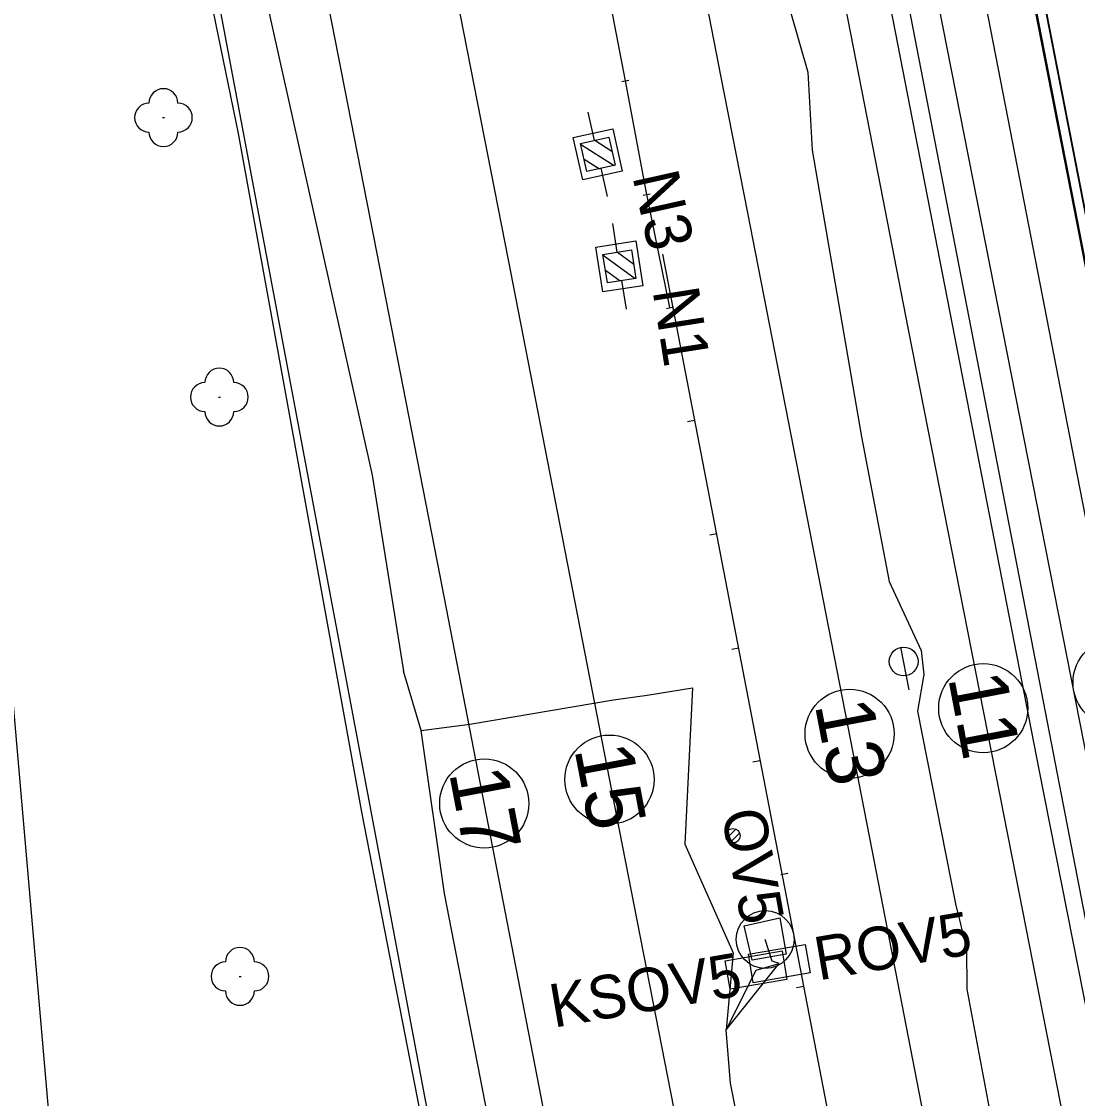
# Model space of a CAD drawing. Extents: x -545736 to -544888, y -1122892 to -1119128.
# Drawn here: x -545201.26 to -545164.72, y -1122156.6 to -1122119.34 of the extents above; entities that cross this region are included whole.
import ezdxf

# ---------------------------------------------------------------- set-up
doc = ezdxf.new("R2010")
doc.units = 0
for name, color, linetype in [('osvětlené plochy-hodnota-obrys', 7, 'Continuous'), ('Podbarveni_Nastupiste', 7, 'Continuous'), ('Podbarveni_Zastreseni_Pozemni', 7, 'Continuous'), ('Vrstva 1', 7, 'Continuous'), ('Vrstva 1 - Koleje', 7, 'Continuous'), ('Vrstva 11 - Trakce', 7, 'Continuous'), ('Vrstva 12', 7, 'Continuous'), ('Vrstva 12 - Trakce zaklady', 7, 'Continuous'), ('Vrstva 14_zastreseni a nastupiste', 7, 'Continuous'), ('Vrstva 16_plochy', 7, 'Continuous'), ('Vrstva 17', 7, 'Continuous'), ('Vrstva 25', 7, 'Continuous'), ('Vrstva 26', 7, 'Continuous'), ('Vrstva 31', 7, 'Continuous'), ('Vrstva 36', 7, 'Continuous'), ('Vrstva 39', 7, 'Continuous'), ('Vrstva 4 - Teren - stezky - prechody - plochy', 7, 'Continuous'), ('Vrstva 40', 7, 'Continuous'), ('Vrstva 43', 7, 'Continuous'), ('Vrstva 50', 7, 'Continuous'), ('Vrstva 51', 7, 'Continuous')]:
    doc.layers.add(name, color=color, linetype=linetype)

msp = doc.modelspace()

# ---------------------------------------------------------------- linework, layer by layer
at = {"layer": 'osvětlené plochy-hodnota-obrys'}
for points in [[(-545132.033, -1122317.745), (-545201.844, -1121957.194), (-545188.779, -1121954.655), (-545199.189, -1121901.389)], [(-545179.449, -1122198.287), (-545199.55, -1122091.48), (-545209.58, -1122017.245), (-545196.216, -1122014.238)]]:
    msp.add_lwpolyline(points, dxfattribs=at)
at = {"layer": 'Podbarveni_Nastupiste'}
msp.add_lwpolyline([(-545198.773, -1121951.627), (-545191.691, -1121987.986), (-545182.222, -1122036.609), (-545172.438, -1122086.699), (-545162.999, -1122135.094), (-545153.274, -1122184.937), (-545142.505, -1122240.181), (-545142.306, -1122241.006)], dxfattribs=at)
at = {"layer": 'Podbarveni_Zastreseni_Pozemni'}
msp.add_lwpolyline([(-545197.881, -1121954.495), (-545191.312, -1121988.174), (-545181.806, -1122036.914), (-545172.146, -1122086.438), (-545162.65, -1122135.125), (-545152.971, -1122184.749), (-545143.515, -1122233.227)], dxfattribs=at)
at = {"layer": 'Vrstva 1'}
for points in [[(-545171.524, -1122125.069), (-545174.635, -1122109.111), (-545178.563, -1122088.801), (-545181.831, -1122072.035), (-545185.39, -1122053.802), (-545190.2, -1122028.892), (-545193.908, -1122009.819), (-545198.17, -1121987.873), (-545202.45, -1121965.839), (-545203.994, -1121957.813)], [(-545176.125, -1122125.966), (-545177.056, -1122121.203), (-545182.157, -1122094.956), (-545185.515, -1122077.639), (-545188.604, -1122061.78), (-545193.373, -1122037.292), (-545196.156, -1122022.904)], [(-545199.187, -1122051.823), (-545195.75, -1122069.627), (-545192.116, -1122088.339), (-545188.577, -1122106.412), (-545184.415, -1122127.582)], [(-545188.748, -1122128.427), (-545190.625, -1122118.833), (-545194.933, -1122096.88), (-545195.5, -1122093.991)], [(-545166.848, -1122148.879), (-545170.575, -1122129.935), (-545171.524, -1122125.069)], [(-545171.822, -1122147.996), (-545176.125, -1122125.966)], [(-545184.415, -1122127.582), (-545180.58, -1122147.306), (-545176.28, -1122169.285)], [(-545182.038, -1122162.981), (-545183.352, -1122156.185), (-545186.772, -1122138.521), (-545188.748, -1122128.427)], [(-545148.11, -1122269.864), (-545153.579, -1122241.752), (-545157.606, -1122221.016), (-545162.537, -1122195.725), (-545168.276, -1122166.312), (-545171.822, -1122147.996)], [(-545134.901, -1122312.911), (-545138.046, -1122296.967), (-545143.24, -1122269.949), (-545145.914, -1122256.175), (-545149.457, -1122237.965), (-545152.971, -1122219.909), (-545157.547, -1122196.44), (-545162.223, -1122172.446), (-545166.848, -1122148.879)]]:
    msp.add_lwpolyline(points, dxfattribs=at)
for centre in [(-545167.979, -1122143.1), (-545172.603, -1122143.983), (-545180.915, -1122145.569), (-545185.248, -1122146.396)]:
    msp.add_circle(centre, 1.542, dxfattribs=at)
at = {"layer": 'Vrstva 1 - Koleje'}
msp.add_lwpolyline([(-545176.383, -1122075.263), (-545174.481, -1122085.012), (-545172.568, -1122094.81), (-545170.661, -1122104.603), (-545170.158, -1122107.18), (-545168.724, -1122114.524), (-545166.809, -1122124.368), (-545164.912, -1122134.097), (-545162.998, -1122143.914), (-545161.094, -1122153.659), (-545159.194, -1122163.404), (-545157.278, -1122173.216), (-545155.337, -1122183.16), (-545153.457, -1122192.791), (-545151.544, -1122202.612), (-545149.632, -1122212.391), (-545147.716, -1122222.215), (-545145.801, -1122232.042), (-545143.903, -1122241.777), (-545142.834, -1122247.253), (-545141.885, -1122252.118), (-545140.814, -1122257.667), (-545140.289, -1122260.383)], dxfattribs=at)
msp.add_circle((-545163.329, -1122142.213), 1.542, dxfattribs=at)
at = {"layer": 'Vrstva 11 - Trakce'}
for p, q in [((-545181.429, -1122123.452), (-545181.647, -1122122.472)), ((-545181.912, -1122123.58), (-545180.747, -1122124.32)), ((-545181.423, -1122123.447), (-545180.833, -1122123.821)), ((-545181.796, -1122124.098), (-545181.264, -1122124.436)), ((-545181.214, -1122124.414), (-545180.993, -1122125.4)), ((-545180.647, -1122127.326), (-545180.802, -1122126.334)), ((-545181.137, -1122127.423), (-545180.021, -1122128.236)), ((-545180.641, -1122127.321), (-545180.076, -1122127.732)), ((-545181.055, -1122127.947), (-545180.545, -1122128.318)), ((-545180.494, -1122128.3), (-545180.336, -1122129.298))]:
    msp.add_line(p, q, dxfattribs=at)
for points in [[(-545180.941, -1122123.339), (-545180.723, -1122124.315), (-545181.699, -1122124.533), (-545181.917, -1122123.557)], [(-545180.153, -1122127.244), (-545179.997, -1122128.232), (-545180.985, -1122128.388), (-545181.141, -1122127.4)]]:
    msp.add_lwpolyline(points, close=True, dxfattribs=at)
at = {"layer": 'Vrstva 12'}
msp.add_lwpolyline([(-545176.25, -1122150.634), (-545175.022, -1122150.356), (-545174.795, -1122151.609), (-545175.976, -1122151.813), (-545176.25, -1122150.634)], dxfattribs=at)
at = {"layer": 'Vrstva 12 - Trakce zaklady'}
for points in [[(-545180.8, -1122123.053), (-545180.474, -1122124.514), (-545181.84, -1122124.819), (-545182.166, -1122123.358), (-545180.8, -1122123.053)], [(-545179.999, -1122126.934), (-545179.756, -1122128.481), (-545181.139, -1122128.698), (-545181.382, -1122127.151), (-545179.999, -1122126.934)], [(-545176.25, -1122150.634), (-545175.022, -1122150.356), (-545174.795, -1122151.609), (-545175.976, -1122151.813), (-545176.25, -1122150.634)]]:
    msp.add_lwpolyline(points, dxfattribs=at)
at = {"layer": 'Vrstva 14_zastreseni a nastupiste'}
for points in [[(-545143.529, -1122233.23), (-545153.022, -1122184.547), (-545162.697, -1122134.935), (-545172.201, -1122086.2), (-545181.882, -1122036.553), (-545191.387, -1121987.814), (-545197.884, -1121954.495)], [(-545197.881, -1121954.495), (-545191.312, -1121988.174), (-545181.806, -1122036.914), (-545172.146, -1122086.438), (-545162.65, -1122135.125), (-545152.971, -1122184.749), (-545143.515, -1122233.229)], [(-545174.372, -1122076.877), (-545172.469, -1122086.648), (-545170.563, -1122096.424), (-545168.648, -1122106.251), (-545166.742, -1122116.03), (-545164.832, -1122125.805), (-545162.92, -1122135.608), (-545161.017, -1122145.366), (-545159.102, -1122155.184), (-545157.19, -1122164.981), (-545155.268, -1122174.806), (-545153.362, -1122184.59), (-545151.463, -1122194.367), (-545149.557, -1122204.15), (-545147.636, -1122213.972), (-545145.723, -1122223.752), (-545143.824, -1122233.506), (-545142.674, -1122239.408), (-545142.337, -1122240.955)], [(-545174.341, -1122076.928), (-545172.438, -1122086.699), (-545170.532, -1122096.475), (-545168.617, -1122106.302), (-545166.711, -1122116.081), (-545164.801, -1122125.856), (-545162.889, -1122135.659), (-545160.986, -1122145.417), (-545159.071, -1122155.235), (-545157.159, -1122165.032), (-545155.237, -1122174.857), (-545153.331, -1122184.641), (-545151.432, -1122194.418), (-545149.526, -1122204.201), (-545147.605, -1122214.023), (-545145.692, -1122223.803), (-545143.793, -1122233.557), (-545142.643, -1122239.459), (-545142.306, -1122241.006)]]:
    msp.add_lwpolyline(points, dxfattribs=at)
at = {"layer": 'Vrstva 16_plochy'}
msp.add_lwpolyline([(-545147.605, -1122214.023), (-545149.526, -1122204.201), (-545151.432, -1122194.418), (-545153.331, -1122184.641), (-545155.237, -1122174.857), (-545157.159, -1122165.032), (-545159.071, -1122155.235), (-545160.986, -1122145.417), (-545162.889, -1122135.659), (-545164.801, -1122125.856), (-545166.711, -1122116.081), (-545168.617, -1122106.302), (-545170.532, -1122096.475), (-545172.438, -1122086.699), (-545174.341, -1122076.928)], dxfattribs=at)
at = {"layer": 'Vrstva 17'}
for points in [[(-545209.978, -1122019.893), (-545196.019, -1122089.973), (-545200.414, -1122090.871), (-545193.769, -1122123.214)], [(-545193.769, -1122123.214), (-545189.487, -1122146.751), (-545184.869, -1122170.435), (-545179.449, -1122198.287), (-545184.514, -1122199.29)]]:
    msp.add_lwpolyline(points, dxfattribs=at)
at = {"layer": 'Vrstva 25'}
for points in [[(-545174.137, -1122151.271), (-545173.966, -1122152.256), (-545175.937, -1122152.597), (-545176.108, -1122151.612), (-545174.137, -1122151.271)], [(-545176.743, -1122152.823), (-545176.914, -1122151.838), (-545174.943, -1122151.497), (-545174.772, -1122152.482), (-545176.743, -1122152.823)]]:
    msp.add_lwpolyline(points, dxfattribs=at)
msp.add_circle((-545175.525, -1122151.102), 1, dxfattribs=at)
at = {"layer": 'Vrstva 26'}
for points in [[(-545195.654, -1121988.767), (-545195.18, -1121989.223), (-545187.569, -1122027.475), (-545180.363, -1122064.26), (-545172.911, -1122102.258), (-545175.755, -1122102.852), (-545177.675, -1122103.151), (-545178.018, -1122103.363), (-545177.842, -1122104.444), (-545175.244, -1122116.91), (-545174.048, -1122121.099), (-545173.902, -1122123.794), (-545172.196, -1122133.711), (-545171.232, -1122138.713), (-545170.128, -1122141.107), (-545170.035, -1122141.928), (-545170.255, -1122143.199), (-545168.934, -1122149.868), (-545168.557, -1122151.414), (-545168.549, -1122152.817), (-545167.193, -1122160.014), (-545166.201, -1122166.567)], [(-545205.409, -1122032.9), (-545205.454, -1122032.893), (-545203.977, -1122040.686), (-545200.867, -1122056.81), (-545200.16, -1122062.233), (-545199.371, -1122069.36), (-545197.83, -1122073.822), (-545196.907, -1122076.524), (-545196.247, -1122080), (-545194.429, -1122089.359), (-545195.221, -1122090.5), (-545197.234, -1122091.636), (-545197.58, -1122092.633), (-545197.385, -1122095.726), (-545195.265, -1122106.534), (-545192.652, -1122119.212), (-545189.128, -1122135.034), (-545188.04, -1122141.819)], [(-545171.121, -1122221.806), (-545170.317, -1122221.476), (-545174.637, -1122206.578), (-545180.812, -1122182.701), (-545182.222, -1122175.483), (-545181.741, -1122173.572), (-545183.305, -1122167.347), (-545184.897, -1122158.398), (-545186.62, -1122149.516), (-545187.427, -1122143.869), (-545188.04, -1122141.819)], [(-545151.408, -1122141.707), (-545151.376, -1122142.124), (-545151.629, -1122142.608), (-545147.456, -1122161.516), (-545144.963, -1122172.064), (-545145.07, -1122172.747), (-545159.5, -1122176.022), (-545162.8, -1122177.037), (-545163.6, -1122177.217), (-545164.667, -1122177.456), (-545167.45, -1122178.081), (-545168.933, -1122178.414), (-545171.793, -1122179.062), (-545173.266, -1122173.585), (-545176.729, -1122156.077), (-545176.875, -1122154.231), (-545175.843, -1122152.16), (-545175.037, -1122151.934), (-545175.284, -1122151.847), (-545175.525, -1122151.102)], [(-545187.427, -1122143.869), (-545185.753, -1122143.652), (-545180.774, -1122142.808), (-545179.611, -1122142.654), (-545178.043, -1122142.392)], [(-545178.043, -1122142.392), (-545178.311, -1122147.808), (-545176.63, -1122151.569), (-545176.875, -1122154.231)], [(-545187.427, -1122143.869), (-545185.753, -1122143.652), (-545180.774, -1122142.808), (-545179.611, -1122142.654)]]:
    msp.add_lwpolyline(points, dxfattribs=at)
at = {"layer": 'Vrstva 31'}
for points in [[(-545110.001, -1122142.565), (-545109.846, -1122159.004), (-545109.405, -1122164.262), (-545108.934, -1122165.819), (-545109.19, -1122166.538), (-545113.031, -1122167.201), (-545114.744, -1122167.55), (-545115.543, -1122167.743), (-545130.403, -1122169.326), (-545145.07, -1122172.747), (-545159.5, -1122176.022), (-545162.8, -1122177.037), (-545163.6, -1122177.217), (-545164.667, -1122177.456), (-545167.45, -1122178.081), (-545168.933, -1122178.414), (-545171.793, -1122179.062), (-545173.266, -1122173.585), (-545176.729, -1122156.077), (-545176.875, -1122154.231), (-545175.843, -1122152.16), (-545175.037, -1122151.934)], [(-545176.875, -1122154.231), (-545175.037, -1122151.934)], [(-545163.6, -1122177.217), (-545164.667, -1122177.456), (-545167.45, -1122178.081), (-545168.933, -1122178.414), (-545171.793, -1122179.062), (-545173.266, -1122173.585), (-545176.729, -1122156.077), (-545176.875, -1122154.231)]]:
    msp.add_lwpolyline(points, dxfattribs=at)
at = {"layer": 'Vrstva 36'}
for p, q in [((-545180.484, -1122121.422), (-545180.239, -1122121.375)), ((-545179.749, -1122125.346), (-545179.504, -1122125.299)), ((-545178.946, -1122129.265), (-545178.701, -1122129.218)), ((-545178.218, -1122133.177), (-545177.973, -1122133.13)), ((-545177.441, -1122137.107), (-545177.196, -1122137.06)), ((-545176.682, -1122141.061), (-545176.437, -1122141.014)), ((-545175.951, -1122144.961), (-545175.706, -1122144.914)), ((-545176.542, -1122147.285), (-545176.87, -1122147.613)), ((-545176.412, -1122147.42), (-545176.736, -1122147.743)), ((-545174.989, -1122148.858), (-545174.744, -1122148.811)), ((-545174.437, -1122152.766), (-545174.192, -1122152.719))]:
    msp.add_line(p, q, dxfattribs=at)
msp.add_circle((-545176.643, -1122147.512), 0.25, dxfattribs=at)
at = {"layer": 'Vrstva 39'}
msp.add_lwpolyline([(-545178.822, -1122129.241), (-545179.625, -1122125.322), (-545180.36, -1122121.398), (-545181.111, -1122117.494), (-545181.377, -1122116.444), (-545181.828, -1122116.625)], dxfattribs=at)
at = {"layer": 'Vrstva 4 - Teren - stezky - prechody - plochy'}
for points in [[(-545202.565, -1121956.903), (-545201.056, -1121956.644), (-545199.526, -1121965.043), (-545191.386, -1122006.433), (-545183.698, -1122046.146), (-545176.813, -1122081.324), (-545170.865, -1122111.978), (-545164.201, -1122145.846), (-545158.369, -1122175.606), (-545150.392, -1122216.501), (-545142.671, -1122256.585), (-545144.174, -1122256.905)], [(-545202.565, -1121956.903), (-545200.961, -1121965.123), (-545192.99, -1122006.271), (-545185.214, -1122046.565), (-545178.591, -1122080.816), (-545172.231, -1122113.527), (-545166.05, -1122145.218), (-545159.636, -1122177.662), (-545152.008, -1122216.815), (-545144.174, -1122256.905)], [(-545147.636, -1122213.972), (-545149.557, -1122204.15), (-545151.463, -1122194.367), (-545153.362, -1122184.59), (-545155.268, -1122174.806), (-545157.19, -1122164.981), (-545159.102, -1122155.184), (-545161.017, -1122145.366), (-545162.92, -1122135.608), (-545164.832, -1122125.805), (-545166.742, -1122116.03), (-545168.648, -1122106.251), (-545170.563, -1122096.424), (-545172.469, -1122086.648), (-545174.372, -1122076.877)]]:
    msp.add_lwpolyline(points, dxfattribs=at)
at = {"layer": 'Vrstva 40'}
msp.add_line((-545169.589, -1122176.517), (-545179.071, -1122127.396), dxfattribs=at)
at = {"layer": 'Vrstva 43'}
msp.add_line((-545170.539, -1122142.463), (-545170.829, -1122140.993), dxfattribs=at)
msp.add_circle((-545170.733, -1122141.482), 0.498, dxfattribs=at)
at = {"layer": 'Vrstva 50'}
for p, q in [((-545196.38, -1122122.666), (-545196.309, -1122122.666)), ((-545194.446, -1122132.336), (-545194.375, -1122132.336)), ((-545193.733, -1122152.38), (-545193.662, -1122152.38))]:
    msp.add_line(p, q, dxfattribs=at)
for centre, start, end in [((-545196.351, -1122122.165), 0, 180), ((-545196.851, -1122122.665), 90, 270), ((-545195.851, -1122122.665), 270, 90), ((-545196.351, -1122123.165), 180, 0), ((-545194.416, -1122131.835), 0, 180), ((-545194.916, -1122132.335), 90, 270), ((-545193.916, -1122132.335), 270, 90), ((-545194.416, -1122132.835), 180, 0), ((-545193.703, -1122151.879), 0, 180), ((-545194.203, -1122152.379), 90, 270), ((-545193.203, -1122152.379), 270, 90), ((-545193.703, -1122152.879), 180, 0)]:
    msp.add_arc(centre, 0.5, start, end, dxfattribs=at)
at = {"layer": 'Vrstva 51'}
msp.add_lwpolyline([(-545185.18, -1122196.781), (-545189.871, -1122178.563), (-545194.378, -1122179.527), (-545193.865, -1122181.638), (-545193.902, -1122184.288), (-545194.867, -1122186.341), (-545196.283, -1122187.783), (-545197.944, -1122188.699), (-545199.924, -1122188.879), (-545200.663, -1122176.402), (-545204.151, -1122136.639), (-545206.342, -1122111.426), (-545208.042, -1122093.116), (-545206.031, -1122092.762), (-545204.417, -1122111.143), (-545201.845, -1122139.665), (-545198.744, -1122175.319), (-545197.944, -1122188.699)], dxfattribs=at)

# ---------------------------------------------------------------- texts
at = {"layer": 'Vrstva 1'}
for s, p in [('11', (-545169.2, -1122142.04)), ('13', (-545173.814, -1122142.972)), ('15', (-545182.135, -1122144.509)), ('17', (-545186.471, -1122145.325))]:
    msp.add_text(s, height=2, rotation=280.8048, dxfattribs=at).set_placement(p)
at = {"layer": 'Vrstva 11 - Trakce'}
for s, rotation, p in [('N3', 282.5786, (-545180.126, -1122124.694)), ('N1', 278.927, (-545179.426, -1122128.649))]:
    msp.add_text(s, height=1.6, rotation=rotation, dxfattribs=at).set_placement(p)
at = {"layer": 'Vrstva 25'}
for s, rotation, p in [('OV5', 280.2686, (-545177.045, -1122146.708)), ('ROV5', 9.8003, (-545173.677, -1122152.523)), ('KSOV5', 9.8003, (-545182.843, -1122154.158))]:
    msp.add_text(s, height=1.5, rotation=rotation, dxfattribs=at).set_placement(p)

doc.saveas('drawing.dxf')
